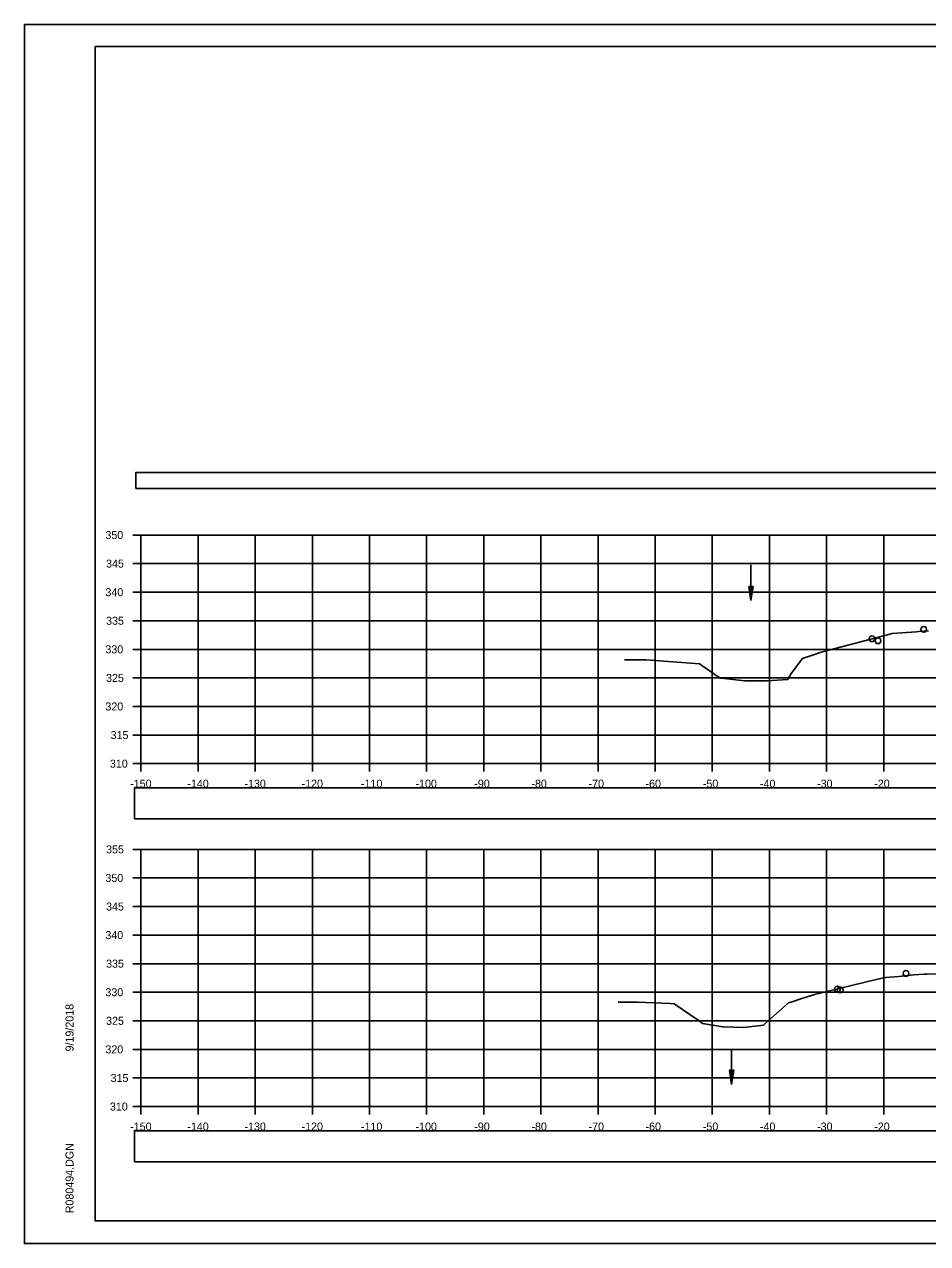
# Model space of a CAD drawing. Extents: x 1376273 to 1384221, y 378927 to 384592.
# Drawn here: x 1381187.9 to 1381346, y 383311.9 to 383525.2 of the extents above; entities that cross this region are included whole.
import ezdxf

# ---------------------------------------------------------------- set-up
doc = ezdxf.new("R2010")
doc.units = 0
for name, color, linetype in [('R_Axis', 7, 'Continuous'), ('R_Axis Annot', 7, 'Continuous'), ('R_Border', 7, 'Continuous'), ('R_Exist Surface', 7, 'Continuous'), ('R_Grid', 7, 'Continuous'), ('R_No Plot', 7, 'Continuous'), ('R_Water', 7, 'Continuous')]:
    doc.layers.add(name, color=color, linetype=linetype)

msp = doc.modelspace()

# ---------------------------------------------------------------- linework, layer by layer
at = {"layer": 'R_Axis'}
for p, q in [((1381206.95, 383435.89), (1381208.35, 383435.89)), ((1381208.35, 383395.89), (1381208.35, 383435.89)), ((1381206.95, 383430.89), (1381208.35, 383430.89)), ((1381206.95, 383425.89), (1381208.35, 383425.89)), ((1381206.95, 383420.89), (1381208.35, 383420.89)), ((1381206.95, 383415.89), (1381208.35, 383415.89)), ((1381206.95, 383410.89), (1381208.35, 383410.89)), ((1381206.95, 383405.89), (1381208.35, 383405.89)), ((1381206.95, 383400.89), (1381208.35, 383400.89)), ((1381206.95, 383395.89), (1381208.35, 383395.89)), ((1381208.35, 383395.89), (1381508.35, 383395.89)), ((1381208.35, 383394.49), (1381208.35, 383395.89)), ((1381218.35, 383394.49), (1381218.35, 383395.89)), ((1381228.35, 383394.49), (1381228.35, 383395.89)), ((1381238.35, 383394.49), (1381238.35, 383395.89)), ((1381248.35, 383394.49), (1381248.35, 383395.89)), ((1381258.35, 383394.49), (1381258.35, 383395.89)), ((1381268.35, 383394.49), (1381268.35, 383395.89)), ((1381278.35, 383394.49), (1381278.35, 383395.89)), ((1381288.35, 383394.49), (1381288.35, 383395.89)), ((1381298.35, 383394.49), (1381298.35, 383395.89)), ((1381308.35, 383394.49), (1381308.35, 383395.89)), ((1381318.35, 383394.49), (1381318.35, 383395.89)), ((1381328.35, 383394.49), (1381328.35, 383395.89)), ((1381338.35, 383394.49), (1381338.35, 383395.89)), ((1381206.95, 383380.89), (1381208.35, 383380.89)), ((1381208.35, 383335.89), (1381208.35, 383380.89)), ((1381206.95, 383375.89), (1381208.35, 383375.89)), ((1381206.95, 383370.89), (1381208.35, 383370.89)), ((1381206.95, 383365.89), (1381208.35, 383365.89)), ((1381206.95, 383360.89), (1381208.35, 383360.89)), ((1381206.95, 383355.89), (1381208.35, 383355.89)), ((1381206.95, 383350.89), (1381208.35, 383350.89)), ((1381206.95, 383345.89), (1381208.35, 383345.89)), ((1381206.95, 383340.89), (1381208.35, 383340.89)), ((1381206.95, 383335.89), (1381208.35, 383335.89)), ((1381208.35, 383335.89), (1381508.35, 383335.89)), ((1381208.35, 383334.49), (1381208.35, 383335.89)), ((1381218.35, 383334.49), (1381218.35, 383335.89)), ((1381228.35, 383334.49), (1381228.35, 383335.89)), ((1381238.35, 383334.49), (1381238.35, 383335.89)), ((1381248.35, 383334.49), (1381248.35, 383335.89)), ((1381258.35, 383334.49), (1381258.35, 383335.89)), ((1381268.35, 383334.49), (1381268.35, 383335.89)), ((1381278.35, 383334.49), (1381278.35, 383335.89)), ((1381288.35, 383334.49), (1381288.35, 383335.89)), ((1381298.35, 383334.49), (1381298.35, 383335.89)), ((1381308.35, 383334.49), (1381308.35, 383335.89)), ((1381318.35, 383334.49), (1381318.35, 383335.89)), ((1381328.35, 383334.49), (1381328.35, 383335.89)), ((1381338.35, 383334.49), (1381338.35, 383335.89))]:
    msp.add_line(p, q, dxfattribs=at)
at = {"layer": 'R_Axis Annot'}
for points in [[(1381207.46, 383444.02), (1381509.26, 383444.02), (1381509.26, 383446.84), (1381207.46, 383446.84)], [(1381207.19, 383386.23), (1381508.88, 383386.23), (1381508.88, 383391.64), (1381207.19, 383391.64)], [(1381207.19, 383326.23), (1381508.88, 383326.23), (1381508.88, 383331.64), (1381207.19, 383331.64)]]:
    msp.add_lwpolyline(points, close=True, dxfattribs=at)
at = {"layer": 'R_Border'}
for p, q in [((1381200.35, 383521.35), (1381516.53, 383521.35)), ((1381200.35, 383315.89), (1381200.35, 383521.35)), ((1381200.35, 383315.89), (1381200.35, 383315.89)), ((1381516.53, 383315.89), (1381200.35, 383315.89))]:
    msp.add_line(p, q, dxfattribs=at)
at = {"layer": 'R_Exist Surface'}
for points in [[(1381292.97, 383414.05), (1381293.09, 383414.05), (1381296.43, 383414.05), (1381296.79, 383414.05), (1381306.08, 383413.37), (1381309.36, 383411.1), (1381309.86, 383410.85), (1381310.4, 383410.79), (1381314.04, 383410.36), (1381316.93, 383410.36), (1381317.97, 383410.37), (1381318.79, 383410.44), (1381321.55, 383410.64), (1381322.13, 383411.64), (1381324.12, 383414.27), (1381326.21, 383414.97), (1381327.38, 383415.39), (1381339.64, 383418.62), (1381339.75, 383418.65), (1381339.83, 383418.66), (1381344.06, 383418.98), (1381344.47, 383419.01), (1381346.21, 383419.12)], [(1381291.86, 383354.15), (1381294.43, 383354.15), (1381295.32, 383354.15), (1381301, 383353.9), (1381301.66, 383353.84), (1381305.85, 383351.02), (1381306.61, 383350.44), (1381310.21, 383349.85), (1381310.26, 383349.85), (1381310.27, 383349.85), (1381313.81, 383349.74), (1381313.87, 383349.74), (1381317.32, 383350.14), (1381317.56, 383350.35), (1381321.68, 383354.05), (1381322.49, 383354.28), (1381323.67, 383354.69), (1381326.21, 383355.47), (1381337.26, 383358.15), (1381338.71, 383358.48), (1381341.02, 383358.65), (1381343.55, 383358.94), (1381345.51, 383359.04), (1381345.87, 383359.06), (1381356.6, 383359.38)]]:
    msp.add_lwpolyline(points, dxfattribs=at)
at = {"layer": 'R_Grid'}
for p, q in [((1381208.35, 383435.89), (1381508.35, 383435.89)), ((1381208.35, 383395.89), (1381208.35, 383435.89)), ((1381218.35, 383395.89), (1381218.35, 383435.89)), ((1381228.35, 383395.89), (1381228.35, 383435.89)), ((1381238.35, 383395.89), (1381238.35, 383435.89)), ((1381248.35, 383395.89), (1381248.35, 383435.89)), ((1381258.35, 383395.89), (1381258.35, 383435.89)), ((1381268.35, 383395.89), (1381268.35, 383435.89)), ((1381278.35, 383395.89), (1381278.35, 383435.89)), ((1381288.35, 383395.89), (1381288.35, 383435.89)), ((1381298.35, 383395.89), (1381298.35, 383435.89)), ((1381308.35, 383395.89), (1381308.35, 383435.89)), ((1381318.35, 383395.89), (1381318.35, 383435.89)), ((1381328.35, 383395.89), (1381328.35, 383435.89)), ((1381338.35, 383395.89), (1381338.35, 383435.89)), ((1381208.35, 383430.89), (1381508.35, 383430.89)), ((1381208.35, 383425.89), (1381508.35, 383425.89)), ((1381208.35, 383420.89), (1381508.35, 383420.89)), ((1381208.35, 383415.89), (1381508.35, 383415.89)), ((1381208.35, 383410.89), (1381508.35, 383410.89)), ((1381208.35, 383405.89), (1381508.35, 383405.89)), ((1381208.35, 383400.89), (1381508.35, 383400.89)), ((1381208.35, 383395.89), (1381508.35, 383395.89)), ((1381208.35, 383380.89), (1381508.35, 383380.89)), ((1381208.35, 383335.89), (1381208.35, 383380.89)), ((1381218.35, 383335.89), (1381218.35, 383380.89)), ((1381228.35, 383335.89), (1381228.35, 383380.89)), ((1381238.35, 383335.89), (1381238.35, 383380.89)), ((1381248.35, 383335.89), (1381248.35, 383380.89)), ((1381258.35, 383335.89), (1381258.35, 383380.89)), ((1381268.35, 383335.89), (1381268.35, 383380.89)), ((1381278.35, 383335.89), (1381278.35, 383380.89)), ((1381288.35, 383335.89), (1381288.35, 383380.89)), ((1381298.35, 383335.89), (1381298.35, 383380.89)), ((1381308.35, 383335.89), (1381308.35, 383380.89)), ((1381318.35, 383335.89), (1381318.35, 383380.89)), ((1381328.35, 383335.89), (1381328.35, 383380.89)), ((1381338.35, 383335.89), (1381338.35, 383380.89)), ((1381208.35, 383375.89), (1381508.35, 383375.89)), ((1381208.35, 383370.89), (1381508.35, 383370.89)), ((1381208.35, 383365.89), (1381508.35, 383365.89)), ((1381208.35, 383360.89), (1381508.35, 383360.89)), ((1381208.35, 383355.89), (1381508.35, 383355.89)), ((1381208.35, 383350.89), (1381508.35, 383350.89)), ((1381208.35, 383345.89), (1381508.35, 383345.89)), ((1381208.35, 383340.89), (1381508.35, 383340.89)), ((1381208.35, 383335.89), (1381508.35, 383335.89))]:
    msp.add_line(p, q, dxfattribs=at)
at = {"layer": 'R_No Plot'}
for p, q in [((1381187.95, 383525.24), (1381521.28, 383525.24)), ((1381187.95, 383311.91), (1381521.28, 383311.91))]:
    msp.add_line(p, q, dxfattribs=at)
for points in [[(1381187.94, 383525.24), (1381521.28, 383525.24), (1381521.28, 383311.91), (1381187.94, 383311.91)], [(1381434.27, 383521.35), (1381434.27, 383511.47), (1381470, 383511.47), (1381470, 383508.55), (1381493.2, 383508.55), (1381493.2, 383484.22), (1381516.53, 383484.22), (1381516.53, 383315.89), (1381200.35, 383315.89), (1381200.35, 383521.35)]]:
    msp.add_lwpolyline(points, close=True, dxfattribs=at)
for centre in [(1381345.35, 383419.39), (1381336.3, 383417.74), (1381337.35, 383417.39), (1381342.25, 383359.18), (1381330.25, 383356.45), (1381330.73, 383356.3)]:
    msp.add_circle(centre, 0.5, dxfattribs=at)
at = {"layer": 'R_Water'}
for p, q in [((1381315.11, 383430.66), (1381315.11, 383424.41)), ((1381314.74, 383426.91), (1381315.11, 383424.41)), ((1381315.49, 383426.91), (1381314.74, 383426.91)), ((1381314.8, 383426.91), (1381315.11, 383424.83)), ((1381314.86, 383426.91), (1381315.11, 383425.26)), ((1381314.92, 383426.91), (1381315.11, 383425.67)), ((1381314.99, 383426.91), (1381315.11, 383426.1)), ((1381315.05, 383426.91), (1381315.11, 383426.52)), ((1381315.49, 383426.91), (1381315.11, 383424.41)), ((1381315.23, 383426.91), (1381315.11, 383426.1)), ((1381315.36, 383426.91), (1381315.11, 383425.26)), ((1381315.42, 383426.91), (1381315.11, 383424.83)), ((1381315.3, 383426.91), (1381315.11, 383425.67)), ((1381315.17, 383426.91), (1381315.11, 383426.52)), ((1381311.71, 383346.01), (1381311.71, 383339.76)), ((1381311.34, 383342.26), (1381311.71, 383339.76)), ((1381312.09, 383342.26), (1381311.34, 383342.26)), ((1381311.4, 383342.26), (1381311.71, 383340.18)), ((1381311.47, 383342.26), (1381311.71, 383340.61)), ((1381311.53, 383342.26), (1381311.71, 383341.02)), ((1381311.59, 383342.26), (1381311.71, 383341.45)), ((1381311.66, 383342.26), (1381311.71, 383341.87)), ((1381312.09, 383342.26), (1381311.71, 383339.76)), ((1381311.84, 383342.26), (1381311.71, 383341.45)), ((1381311.96, 383342.26), (1381311.71, 383340.61)), ((1381312.03, 383342.26), (1381311.71, 383340.18)), ((1381311.9, 383342.26), (1381311.71, 383341.02)), ((1381311.77, 383342.26), (1381311.71, 383341.87))]:
    msp.add_line(p, q, dxfattribs=at)

# ---------------------------------------------------------------- texts
at = {"layer": 'R_Axis Annot'}
for s, p in [('350', (1381202.12, 383435.19)), ('345', (1381202.24, 383430.19)), ('340', (1381202.12, 383425.19)), ('335', (1381202.24, 383420.19)), ('330', (1381202.12, 383415.19)), ('325', (1381202.24, 383410.19)), ('320', (1381202.12, 383405.19)), ('315', (1381203.03, 383400.19)), ('310', (1381202.91, 383395.19)), ('-150', (1381206.46, 383391.69)), ('-140', (1381216.46, 383391.69)), ('-130', (1381226.46, 383391.69)), ('-120', (1381236.46, 383391.69)), ('-110', (1381246.85, 383391.69)), ('-100', (1381256.4, 383391.69)), ('-90', (1381266.69, 383391.69)), ('-80', (1381276.69, 383391.69)), ('-70', (1381286.69, 383391.69)), ('-60', (1381296.66, 383391.69)), ('-50', (1381306.69, 383391.69)), ('-40', (1381316.69, 383391.69)), ('-30', (1381326.69, 383391.69)), ('-20', (1381336.69, 383391.69)), ('355', (1381202.24, 383380.19)), ('350', (1381202.12, 383375.19)), ('345', (1381202.24, 383370.19)), ('340', (1381202.12, 383365.19)), ('335', (1381202.24, 383360.19)), ('330', (1381202.12, 383355.19)), ('325', (1381202.24, 383350.19)), ('320', (1381202.12, 383345.19)), ('315', (1381203.03, 383340.19)), ('310', (1381202.91, 383335.19)), ('-150', (1381206.46, 383331.69)), ('-140', (1381216.46, 383331.69)), ('-130', (1381226.46, 383331.69)), ('-120', (1381236.46, 383331.69)), ('-110', (1381246.85, 383331.69)), ('-100', (1381256.4, 383331.69)), ('-90', (1381266.69, 383331.69)), ('-80', (1381276.69, 383331.69)), ('-70', (1381286.69, 383331.69)), ('-60', (1381296.66, 383331.69)), ('-50', (1381306.69, 383331.69)), ('-40', (1381316.69, 383331.69)), ('-30', (1381326.69, 383331.69)), ('-20', (1381336.69, 383331.69))]:
    msp.add_text(s, height=1.4, dxfattribs=at).set_placement(p)
at = {"layer": 'R_Border'}
for s, p in [('9/19/2018', (1381196.54, 383345.53)), ('R080494.DGN', (1381196.54, 383317.21))]:
    msp.add_text(s, height=1.4, rotation=90, dxfattribs=at).set_placement(p)

doc.saveas('drawing.dxf')
